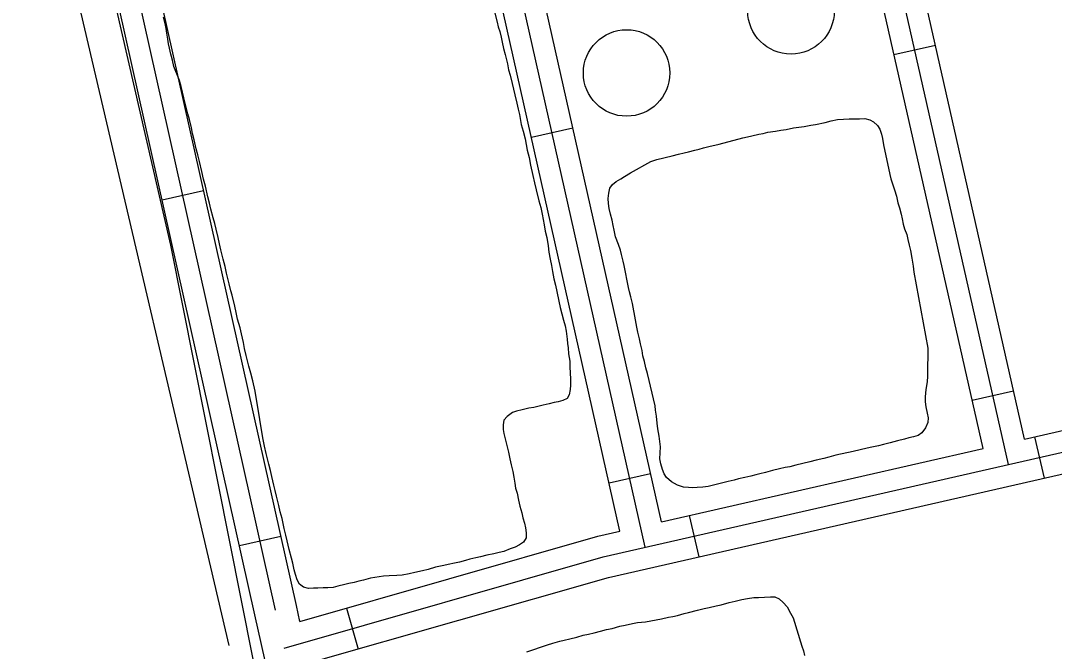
# Model space of a CAD drawing. Extents: x 3392644 to 3430565, y 576657 to 602123.
# Drawn here: x 3420949 to 3421679, y 587104 to 587550 of the extents above; entities that cross this region are included whole.
import ezdxf

# ---------------------------------------------------------------- set-up
doc = ezdxf.new("R2010")
doc.units = 0
for name, color, linetype in [('V-DOMW-TANK', 7, 'Continuous'), ('V-ROAD-CNTR', 7, 'Continuous'), ('V-SITE-OTLN', 7, 'Continuous'), ('V-TOPO-SHOR', 7, 'Continuous')]:
    doc.layers.add(name, color=color, linetype=linetype)

msp = doc.modelspace()

# ---------------------------------------------------------------- linework, layer by layer
at = {"layer": 'V-DOMW-TANK'}
for centre in [(3421493.28, 587556.46), (3421377.22, 587512.68)]:
    msp.add_circle(centre, 30.53, dxfattribs=at)
at = {"layer": 'V-ROAD-CNTR'}
for p, q in [((3421565.97, 587525.63), (3421595.23, 587532.25)), ((3421309.96, 587467.4), (3421339.23, 587473.98)), ((3421049.35, 587423.08), (3421078.63, 587429.63)), ((3421621.12, 587281.79), (3421650.39, 587288.41)), ((3421665.22, 587255.91), (3421671.88, 587226.66)), ((3421364.82, 587223.49), (3421394.09, 587230.07)), ((3421421.45, 587200.44), (3421428.11, 587171.19)), ((3421103.89, 587179.1), (3421133.17, 587185.65)), ((3421179.4, 587134.96), (3421187.65, 587106.12))]:
    msp.add_line(p, q, dxfattribs=at)
for points in [[(3421646.79, 587236.33), (3421484.41, 587954.22)], [(3421658.1, 587254.29), (3421502.33, 587942.98)], [(3421129.44, 587133.58), (3420956.95, 587905.2)], [(3421390.43, 587178), (3421229.15, 587895.06)], [(3421114.8, 587130.31), (3420945.59, 587887.26)], [(3421628.85, 587247.63), (3421521.57, 587721.92)], [(3421372.51, 587189.31), (3421266, 587662.85)], [(3421401.76, 587195.96), (3421295.23, 587669.61)], [(3421144.07, 587136.85), (3421038.26, 587610.21)], [(3421658.1, 587254.29), (3421845.55, 587296.94)], [(3421135.46, 587106.79), (3421360.71, 587171.24), (3421863.7, 587285.69)], [(3421153.19, 587096.26), (3421364.44, 587156.7), (3421852.6, 587267.78)], [(3421401.76, 587195.96), (3421628.85, 587247.63)], [(3421146.61, 587125.58), (3421356.98, 587185.77), (3421372.51, 587189.31)], [(3421035.96, 586653.73), (3421212.48, 586695.64), (3421114.8, 587130.29)], [(3421146.61, 587125.58), (3421144.07, 587136.87)]]:
    msp.add_lwpolyline(points, dxfattribs=at)
at = {"layer": 'V-SITE-OTLN'}
msp.add_lwpolyline([(3421113.66, 587099.02), (3421055.36, 587391.13), (3420951.76, 587842.74), (3421233.78, 587908.52), (3421674.92, 588001.53)], dxfattribs=at)
at = {"layer": 'V-TOPO-SHOR'}
for p, q in [((3421096.62, 587108.57), (3420922.73, 587851.04)), ((3421400.77, 587240.43), (3421401.18, 587248.8))]:
    msp.add_line(p, q, dxfattribs=at)
for points in [[(3421284, 587555.74), (3421285.8, 587548.48), (3421286.5, 587545.12), (3421287.76, 587541.98)], [(3421057.46, 587517.26), (3421056.52, 587521.74), (3421055.41, 587526.02), (3421054.49, 587530.11), (3421053.79, 587533.28), (3421053.28, 587536.65), (3421052.73, 587540.76), (3421052.22, 587544.13), (3421051.51, 587547.67), (3421050.19, 587552.13)], [(3421287.76, 587541.98), (3421288.68, 587537.88), (3421289.38, 587534.52), (3421290.32, 587530.05), (3421291.44, 587525.77), (3421293.03, 587519.06), (3421293.95, 587514.96), (3421295.05, 587511.06), (3421296.42, 587505.29), (3421297.34, 587501.19), (3421298.25, 587497.28), (3421299.81, 587491.32), (3421300.73, 587487.22), (3421301.65, 587483.31), (3421302.88, 587476.22), (3421304.2, 587471.57), (3421305.55, 587466.17), (3421307.01, 587458.14), (3421308.34, 587453.12), (3421309.32, 587447.71), (3421311.13, 587440.26), (3421312.28, 587435.23), (3421313.43, 587430.2), (3421315.25, 587422.38), (3421316.57, 587417.73), (3421317.7, 587413.07), (3421318.95, 587405.6), (3421319.7, 587401.12), (3421320.82, 587396.65), (3421321.82, 587390.68), (3421322.39, 587386.19), (3421323.34, 587381.33), (3421324.27, 587376.86), (3421324.83, 587372.56), (3421325.79, 587367.33), (3421326.92, 587362.86), (3421328.04, 587358.4), (3421329.45, 587351.68), (3421330.38, 587347.21), (3421332.63, 587338.28), (3421333.74, 587334.18), (3421334.46, 587330.45), (3421335.25, 587324.84), (3421335.57, 587321.66), (3421335.89, 587318.66), (3421336.24, 587314.54), (3421337.02, 587309.31), (3421337.18, 587305.55), (3421337.38, 587300.48), (3421337.52, 587297.1), (3421337.53, 587292.4), (3421337.29, 587289.19), (3421336.68, 587285.59), (3421335.29, 587282.91), (3421332.15, 587281.46), (3421328.99, 587280.58), (3421326, 587280.08), (3421322.65, 587279.19), (3421318.37, 587278.26), (3421315.38, 587277.57), (3421311.66, 587276.67), (3421308.11, 587276.15), (3421303.46, 587274.83), (3421299.55, 587273.91), (3421296.58, 587273.04), (3421292.93, 587270.25), (3421290.59, 587267.71), (3421289.98, 587264.3), (3421290.11, 587261.11), (3421290.61, 587258.12), (3421291.74, 587253.47), (3421292.65, 587249.74), (3421293.78, 587245.09), (3421294.73, 587240.24), (3421295.65, 587236.14), (3421296.97, 587231.49), (3421297.7, 587227.39), (3421298.25, 587223.27), (3421298.78, 587219.53), (3421299.87, 587216), (3421301, 587211.16), (3421301.94, 587206.87), (3421303.25, 587202.22), (3421303.96, 587198.68), (3421305.06, 587194.96), (3421305.76, 587191.61), (3421306.28, 587188.06), (3421306.24, 587184.48), (3421304.48, 587181.59), (3421301.55, 587179.59), (3421298.43, 587177.95), (3421295.08, 587176.88), (3421290.46, 587174.99), (3421287.29, 587174.3), (3421283.38, 587173.39), (3421278.53, 587172.43), (3421274.07, 587171.12), (3421270.71, 587170.42), (3421266.43, 587169.49), (3421263.45, 587168.61), (3421259.17, 587167.5)], [(3421259.17, 587167.5), (3421255.82, 587166.8), (3421251.35, 587165.67), (3421248.18, 587164.98), (3421242.4, 587163.8), (3421237.2, 587162.27), (3421233.1, 587161.35), (3421227.69, 587160.18), (3421223.78, 587159.27), (3421218.74, 587158.31), (3421215, 587157.97), (3421209.55, 587157.74), (3421205.61, 587157.58), (3421202.62, 587157.08), (3421196.46, 587156.08), (3421191.43, 587154.74), (3421188.26, 587154.05), (3421184.92, 587153.16), (3421181.19, 587152.25), (3421178.2, 587151.75), (3421173.37, 587150.42), (3421170.02, 587149.53), (3421166.27, 587149.38), (3421162.89, 587149.24), (3421159.13, 587149.09), (3421156.13, 587148.96), (3421152.75, 587148.82), (3421149.13, 587149.8), (3421146.23, 587151.94), (3421144.6, 587154.88), (3421143.5, 587158.79), (3421142.62, 587161.95), (3421141.48, 587166.79), (3421140.58, 587170.33), (3421139.01, 587176.47), (3421137.63, 587182.43), (3421136.71, 587186.53), (3421135.58, 587191.18), (3421133.98, 587198.26), (3421132.65, 587202.91), (3421131.72, 587207.38), (3421130.12, 587214.09), (3421129.21, 587218), (3421128.12, 587221.72), (3421126.74, 587227.87), (3421125.81, 587232.15), (3421124.69, 587236.62), (3421122.87, 587244.07), (3421121.53, 587249.28), (3421120.35, 587255.06), (3421118.31, 587268.14), (3421115.04, 587288.13), (3421113.24, 587295.39), (3421111.89, 587300.79), (3421110.55, 587305.81), (3421108.74, 587313.26), (3421107.41, 587318.28), (3421106.67, 587322.39), (3421105.29, 587328.54), (3421104.36, 587332.82), (3421102.6, 587338.96), (3421101.66, 587343.62), (3421100.54, 587348.09), (3421098.71, 587355.91), (3421097.83, 587358.89), (3421096.69, 587363.92), (3421094.87, 587371.36), (3421093.74, 587376.2), (3421092.4, 587381.23), (3421090.81, 587387.74), (3421089.89, 587392.03), (3421088.76, 587396.5), (3421087.39, 587402.46), (3421086.48, 587406.37), (3421085.37, 587410.46), (3421083.8, 587416.61), (3421082.87, 587420.89), (3421081.56, 587425.35), (3421079.93, 587432.81), (3421078.6, 587437.83), (3421077.25, 587443.04), (3421075.65, 587450.12), (3421074.51, 587454.96), (3421073.39, 587459.24), (3421072, 587465.58), (3421070.7, 587469.85), (3421069.96, 587473.96), (3421068.59, 587479.92), (3421067.49, 587483.82), (3421066.58, 587487.55), (3421065.26, 587492.2), (3421064.58, 587495.18), (3421063.66, 587499.09), (3421062.74, 587503.19), (3421061.63, 587507.28), (3421057.46, 587517.26)], [(3421401.18, 587248.8), (3421400.65, 587252.54), (3421400.11, 587256.28), (3421399.15, 587261.51), (3421398.79, 587265.62), (3421398.4, 587270.5), (3421397.67, 587274.61), (3421397.35, 587277.79), (3421391.9, 587300.51), (3421390.79, 587304.6), (3421389.85, 587309.08), (3421388.75, 587312.98), (3421388.21, 587316.91), (3421387.08, 587321.56), (3421386.37, 587325.1), (3421385.24, 587329.76), (3421384.53, 587333.3), (3421383.56, 587338.53), (3421381.4, 587349.91), (3421380.08, 587354.75), (3421379.19, 587358.1), (3421378.49, 587361.27), (3421375.41, 587376.75), (3421374.71, 587379.92), (3421373.58, 587384.57), (3421372.89, 587387.55), (3421371.6, 587391.63), (3421369.49, 587397.11), (3421368.36, 587401.77), (3421367.67, 587404.94), (3421366.94, 587408.86), (3421365.83, 587412.95), (3421364.91, 587417.05), (3421364.39, 587420.6), (3421364.24, 587424.17), (3421364.66, 587427.76), (3421365.45, 587431.36), (3421367.22, 587434.07), (3421369.77, 587436.05), (3421373.07, 587438.07), (3421375.83, 587439.69), (3421379.86, 587442.11), (3421394.38, 587450.23), (3421398.46, 587451.72), (3421409.27, 587454.23), (3421413.92, 587455.36), (3421417.83, 587456.28), (3421420.81, 587456.96), (3421425.27, 587458.27), (3421428.44, 587458.97), (3421431.6, 587459.85), (3421436.25, 587460.98), (3421439.42, 587461.68), (3421442.59, 587462.37), (3421459.33, 587466.82), (3421462.5, 587467.52), (3421465.67, 587468.21), (3421470.5, 587469.54), (3421473.68, 587470.05), (3421477.03, 587470.94), (3421482.26, 587471.71), (3421486, 587472.25), (3421489.74, 587472.78), (3421495.15, 587473.94), (3421502.45, 587474.8), (3421507.3, 587475.76), (3421510.66, 587476.27), (3421517.37, 587477.68), (3421521.65, 587478.79), (3421526.13, 587479.73), (3421530.25, 587480.09), (3421534.38, 587480.26), (3421538.14, 587480.41), (3421541.71, 587480.37), (3421545.46, 587480.53), (3421548.89, 587479.54), (3421551.58, 587478.14), (3421554.32, 587475.62), (3421555.93, 587473.06), (3421557.2, 587469.54), (3421557.89, 587466.37), (3421558.64, 587461.89)], [(3421558.64, 587461.89), (3421563.08, 587441.01), (3421563.76, 587438.03), (3421564.85, 587434.49), (3421566.34, 587430.23), (3421567.84, 587425.78), (3421568.79, 587421.12), (3421569.87, 587417.59), (3421571, 587413.12), (3421571.7, 587409.77), (3421572.42, 587406.04), (3421573.49, 587402.69), (3421574.98, 587398.62), (3421575.68, 587395.26), (3421576.79, 587391.17), (3421577.69, 587387.45), (3421578.67, 587382.03), (3421579.47, 587376.42), (3421580.02, 587372.12), (3421589.75, 587318.55), (3421589.89, 587314.98), (3421589.62, 587303.31), (3421589.63, 587298.61), (3421589.42, 587294.65), (3421588.64, 587290.67), (3421588.22, 587287.08), (3421587.99, 587283.69), (3421587.92, 587280.67), (3421588.45, 587276.93), (3421589.38, 587272.65), (3421590.08, 587269.29), (3421589.85, 587265.9), (3421588.12, 587262.25), (3421585.63, 587258.76), (3421583.08, 587256.78), (3421579.73, 587255.89), (3421576.56, 587255.2), (3421573.4, 587254.31), (3421568.56, 587252.98), (3421563.17, 587251.63), (3421558.51, 587250.5), (3421554.97, 587249.6), (3421550.32, 587248.47), (3421547.15, 587247.78), (3421537.09, 587245.48), (3421524.97, 587242.92), (3421519.95, 587241.58), (3421516.41, 587240.68), (3421511.02, 587239.33), (3421506.55, 587238.21), (3421501.52, 587237.06), (3421496.68, 587235.92), (3421492.4, 587234.8), (3421489.22, 587234.3), (3421485.13, 587233.19), (3421480.29, 587232.05), (3421475.26, 587230.71), (3421471.35, 587229.8), (3421468.37, 587229.11), (3421465.02, 587228.22), (3421460.56, 587227.1), (3421456.27, 587226.17), (3421453.11, 587225.29), (3421449.01, 587224.36), (3421437.65, 587221.64), (3421434.68, 587220.77), (3421431.12, 587220.24), (3421426.99, 587220.07), (3421423.99, 587219.95), (3421420.98, 587220.01), (3421417.39, 587220.43), (3421413.2, 587221.76), (3421408.96, 587224.22), (3421405.46, 587227.09), (3421403.65, 587229.83), (3421402.59, 587232.8), (3421401.48, 587236.7), (3421400.77, 587240.43)], [(3421306.71, 587104.24), (3421321.37, 587108.98), (3421325.08, 587110.26), (3421330.1, 587111.6), (3421333.08, 587112.29), (3421337.18, 587113.21), (3421342.02, 587114.53), (3421346.66, 587115.85), (3421350.21, 587116.56), (3421354.31, 587117.48), (3421358.76, 587118.8), (3421363.04, 587119.91), (3421366.96, 587120.64), (3421372.54, 587122.19), (3421376.27, 587122.9), (3421381.3, 587124.05), (3421384.85, 587124.76), (3421390.46, 587125.37), (3421401.85, 587127.34), (3421406.88, 587128.49), (3421409.87, 587129.18), (3421413.22, 587129.88), (3421417.87, 587131.2), (3421420.85, 587131.89), (3421427.37, 587133.47), (3421432.02, 587134.6), (3421435.56, 587135.5), (3421440.4, 587136.64), (3421443.94, 587137.35), (3421449.52, 587138.9), (3421453.81, 587139.83), (3421458.46, 587141.14), (3421462.56, 587141.88), (3421467.05, 587142.44), (3421470.43, 587142.58), (3421474.56, 587142.75), (3421478.69, 587142.92), (3421481.89, 587142.86), (3421484.96, 587141.48), (3421487.7, 587138.96), (3421490.45, 587135.88), (3421492.89, 587131.47), (3421494.72, 587128.16), (3421500.81, 587108.1), (3421502.08, 587104.77), (3421502.77, 587101.6)]]:
    msp.add_lwpolyline(points, dxfattribs=at)

doc.saveas('drawing.dxf')
